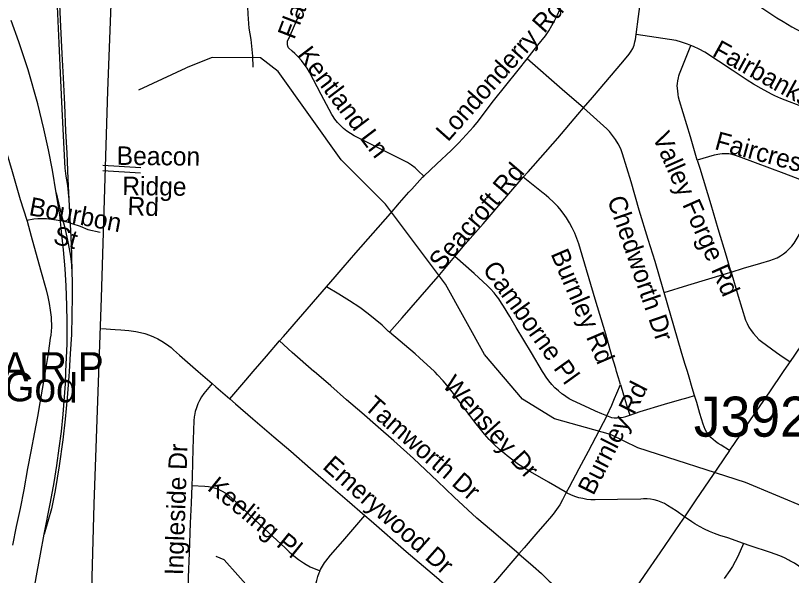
# Model space of a CAD drawing. Extents: x 1383679 to 1536984, y 460658 to 651027.
# Drawn here: x 1438807 to 1442815, y 516014 to 518903 of the extents above; entities that cross this region are included whole.
import ezdxf

# ---------------------------------------------------------------- set-up
doc = ezdxf.new("R2010")
doc.units = 0
for name, color, linetype in [('Exist Cultural Church with Cemetery Label', 7, 'Continuous'), ('Exist Hydrographic Creek Single Shore', 7, 'Continuous'), ('Exist Railroad Mainline', 7, 'Continuous'), ('Exist Railroad Spur', 7, 'Continuous'), ('Exist Road Non-System Structure Non-Sys Other Number Label', 7, 'Continuous'), ('Exist Road Non-System Type 51', 7, 'Continuous'), ('Exist Road Non-System Type 51 Label', 7, 'Continuous'), ('Exist Road Secondary Type 51 Attributed', 7, 'Continuous')]:
    doc.layers.add(name, color=color, linetype=linetype)

msp = doc.modelspace()

# ---------------------------------------------------------------- linework, layer by layer
at = {"layer": 'Exist Hydrographic Creek Single Shore'}
msp.add_line((1439444.4, 518519.8), (1439688.5, 518633), dxfattribs=at)
for points in [[(1441590.4, 516822.3), (1441425.4, 516924.1), (1441229.4, 517154.5), (1441027.4, 517516.4), (1440718.4, 517929.6), (1440489.5, 518157.4), (1440164.5, 518613.6), (1440073.4, 518684.4), (1439823.5, 518686.1), (1439688.5, 518633)], [(1444903.4, 515186.7), (1444838.4, 515286.4), (1444680.4, 515296.2), (1444581.4, 515340.9), (1444583.4, 515449.1), (1444635.4, 515549.9), (1444637.5, 515648.3), (1444481.4, 515802.4), (1444400.4, 515968.2), (1444139.4, 516226.1), (1443988.5, 516225.9), (1443587.4, 516158.4), (1443269.5, 516082.8), (1442890.4, 516362.9), (1442576.4, 516493.9), (1442021.4, 516672.4), (1441880.4, 516741), (1441590.4, 516822.3)], [(1441948.4, 511353.1), (1441810.4, 511523.4), (1441637.4, 511618.8), (1441563.4, 511695.8), (1441507.4, 511828.1), (1441318.4, 511973.1), (1440877.4, 512031.2), (1440726.4, 511991.5), (1440650.4, 511904.5), (1440566.5, 511870), (1440225.5, 511926.2), (1440193.4, 512002.3), (1440156.5, 512712), (1440071.5, 513081.4), (1440075.5, 513764), (1440148.5, 514113.8), (1440161.4, 514369.5), (1440299.4, 514619.5), (1440297.4, 515404), (1440226.4, 515638.5), (1440097.4, 515857.8), (1439884.5, 516095.1), (1439843.5, 516112.3)]]:
    msp.add_lwpolyline(points, dxfattribs=at)
at = {"layer": 'Exist Railroad Mainline'}
for points in [[(1438953.9, 520613.3), (1438958.2, 520528.9), (1438966.4, 520351.3), (1438973.2, 520213.4), (1438978.7, 520109.8), (1438985.7, 519959.4), (1438994.5, 519778.8), (1439002.3, 519622), (1439009.9, 519458.9), (1439016.7, 519317.8), (1439025.3, 519156.2), (1439032.8, 518997.8), (1439039.8, 518845.6), (1439046.7, 518705.5), (1439052.7, 518581.3), (1439059.6, 518443.3), (1439066.4, 518306.8), (1439072, 518192.3), (1439078.4, 518060.6), (1439082.9, 517954.2)], [(1439018.2, 517988.5), (1438998.7, 518104.8), (1438978.3, 518209.5), (1438954.2, 518317.8), (1438922.1, 518446.6), (1438872.3, 518622), (1438825.2, 518766.8), (1438785.7, 518877.6)], [(1438955.9, 516226.9), (1438987.6, 516391.9), (1439006.3, 516493.8), (1439021.1, 516582), (1439033.6, 516669.9), (1439044.2, 516757.3), (1439053.5, 516845.9), (1439060.8, 516935.1), (1439065, 517002.1), (1439067.9, 517066), (1439074.3, 517209.4), (1439074.4, 517322.5), (1439072.2, 517406.1), (1439068.8, 517508), (1439063.1, 517596.7), (1439055.2, 517693.3), (1439047.3, 517772.1), (1439035.5, 517875), (1439018.2, 517988.5)], [(1439082.9, 517954.2), (1439086.7, 517886.2), (1439093.4, 517760.8), (1439096.6, 517670.5), (1439098.5, 517573.9)], [(1439098.5, 517573.9), (1439099.2, 517534), (1439099.8, 517456.5), (1439098.3, 517352.7), (1439096.4, 517257.1), (1439090.3, 517156.6), (1439084.8, 517066), (1439083.3, 517041.7), (1439074.9, 516930.9), (1439064.1, 516820.2), (1439052.3, 516713.5), (1439033.1, 516578.7), (1439012.2, 516451.7), (1438992.7, 516358.2), (1438955.9, 516226.9)], [(1438806.5, 515441.7), (1438835.3, 515591.3), (1438864.9, 515745.6), (1438894.4, 515896.9), (1438919.7, 516031.5), (1438936.5, 516123.5), (1438955.9, 516226.9)]]:
    msp.add_lwpolyline(points, dxfattribs=at)
at = {"layer": 'Exist Railroad Spur'}
for points in [[(1438973.2, 520213.4), (1438972, 520135.2), (1438969.4, 520084.6), (1438968.7, 520044.5), (1438972.3, 519962.3), (1438981.2, 519787.6), (1438988.5, 519627.4), (1438998.6, 519426.4), (1439006, 519272.8), (1439014.8, 519103.5), (1439022.2, 518948.8), (1439031.2, 518759.8), (1439039.8, 518567.9), (1439046.8, 518420.8), (1439054.5, 518247.5), (1439062.7, 518115.8), (1439067.5, 518074.4), (1439075.5, 518026.3), (1439082.9, 517954.2)], [(1439018.2, 517988.5), (1439041.2, 517884.7), (1439061.6, 517807.4), (1439079.4, 517727.2), (1439090.7, 517660.6), (1439096.6, 517616.4), (1439098.5, 517573.9)]]:
    msp.add_lwpolyline(points, dxfattribs=at)
at = {"layer": 'Exist Road Non-System Type 51'}
for p, q in [((1439258.7, 518130.4), (1439454.8, 518118.2)), ((1439258.7, 518102.7), (1439453.5, 518091.1)), ((1442501.4, 517578.4), (1442502.8, 517578.8)), ((1439250.8, 517288.8), (1439321.3, 517283.5))]:
    msp.add_line(p, q, dxfattribs=at)
for points in [[(1440137.9, 519916.4), (1440080, 519775.5), (1440076.4, 519767.1), (1440073.7, 519758.4), (1440071.9, 519746.4), (1440069.9, 519699), (1440076, 519246.5), (1440071.9, 519217.6), (1440067.6, 519192.8), (1440061.5, 519161.7), (1440049.1, 519124.7), (1440036.7, 519089.5), (1440026.3, 519054.3), (1440018.2, 519025.4), (1440007.8, 518984.2), (1440005.8, 518946.9), (1440007.8, 518909.7), (1440011.9, 518837.5), (1440022.3, 518779.6), (1440030.6, 518692.7), (1440032.6, 518637)], [(1441449.3, 518678.6), (1441474.2, 518709.7), (1441505.4, 518749.4), (1441544.2, 518798.4), (1441561.6, 518824.4), (1441577.6, 518851.2), (1441592.3, 518878.8), (1441605.6, 518907.1), (1441618, 518934.4), (1441628.9, 518962.3), (1441638.3, 518990.7), (1441646.2, 519019.5), (1441651.6, 519043.6), (1441723.9, 519440.5)], [(1442012.3, 518804.2), (1442024.8, 518897.9), (1442060.2, 519169), (1442082.5, 519317.6)], [(1442567.8, 519004.8), (1442609.1, 518977.6), (1442738.8, 518891), (1442771.1, 518871.2), (1442817.1, 518844.5), (1442863.9, 518819.2), (1442911.4, 518795.2), (1443060.6, 518739.7), (1443201.1, 518685.2)], [(1438625.3, 518927.9), (1438622.9, 518910.7), (1438620.2, 518883.9), (1438609.7, 518816.6), (1438607.2, 518797.9), (1438606.2, 518779.1), (1438606.8, 518760.2), (1438609, 518741.5), (1438612.7, 518723), (1438614.4, 518716.5), (1438644.2, 518608.3), (1438676.2, 518498.8), (1438709.5, 518378.8), (1438740.6, 518267.3), (1438789.4, 518098), (1438831.6, 517954.4), (1438865.2, 517846.9)], [(1440915.5, 518073.9), (1440887.6, 518102), (1440870.4, 518116.9), (1440852.5, 518130.4), (1440841.7, 518137.6), (1440831.5, 518144.2), (1440762.2, 518179.7), (1440645.3, 518237.4), (1440556.1, 518282.3), (1440537.1, 518293.6), (1440519, 518306.2), (1440501.9, 518320.1), (1440485.8, 518335.1), (1440470.8, 518351.3), (1440457.1, 518368.5), (1440444.5, 518386.6), (1440440.8, 518392.6), (1440386, 518495.4), (1440325.4, 518610.4), (1440312.7, 518631.5), (1440298.8, 518651.8), (1440283.6, 518671.1), (1440267.1, 518689.4), (1440249.6, 518706.7), (1440236.6, 518718.1), (1440216.6, 518735.7), (1440213.3, 518743.9), (1440211.6, 518752.5), (1440211.3, 518761.3), (1440212.7, 518770), (1440215.6, 518778.3), (1440219.9, 518786), (1440221.3, 518787.9), (1440275.7, 518914.6)], [(1441740.1, 518426.1), (1441786.6, 518479.8), (1441943.7, 518663.7), (1441977, 518703.7), (1441987.2, 518718.4), (1441995.3, 518733.5), (1442001.4, 518750.2), (1442006.4, 518767.1), (1442008.9, 518778.7), (1442012.3, 518804.2)], [(1442294.4, 518747.9), (1442277.7, 518754.7), (1442246.8, 518765.4), (1442219.2, 518773.7), (1442012.3, 518804.2)], [(1442327.9, 518157.3), (1442292.5, 518276.4), (1442236.6, 518462.8), (1442231.8, 518482), (1442228.6, 518494.5), (1442226.9, 518515.1), (1442225, 518539.8), (1442226, 518552.1), (1442227.6, 518565.4), (1442230.4, 518581.2), (1442233.2, 518591.9), (1442235.4, 518601.4), (1442294.4, 518747.9)], [(1443080.5, 518351.3), (1442999.5, 518382.5), (1442885.9, 518425.7), (1442759.9, 518474.5), (1442729.4, 518488.5), (1442711.6, 518497.6), (1442657.4, 518526.1), (1442619.2, 518548.1), (1442586.1, 518568.8), (1442507.7, 518621), (1442367, 518713.6), (1442337.9, 518728.7), (1442308.1, 518742.4), (1442294.4, 518747.9)], [(1440915.5, 518073.9), (1440983, 518136.8), (1441057.7, 518205.7), (1441097.1, 518245.8), (1441135.3, 518287), (1441172.4, 518329.3), (1441191, 518351.4), (1441276.6, 518461.9), (1441403.7, 518621.6), (1441449.3, 518678.6)], [(1441740.1, 518426.1), (1441630.4, 518520.9), (1441449.3, 518678.6)], [(1441429.8, 518068.6), (1441454, 518096.5), (1441607.2, 518270.4), (1441711, 518392.5), (1441740.1, 518426.1)], [(1442157.4, 517473.3), (1442152.2, 517491.3), (1442110.2, 517632.9), (1442074.8, 517746.5), (1442028.8, 517898.1), (1441986, 518044.9), (1441942.7, 518189.6), (1441932.8, 518214.6), (1441918.9, 518240.7), (1441905.5, 518262.6), (1441890.7, 518283.6), (1441874.8, 518303.8), (1441861.7, 518318.5), (1441740.1, 518426.1)], [(1442975.3, 518011.9), (1442776.3, 518087.2), (1442629.3, 518142), (1442540.4, 518175.5), (1442524.8, 518181.2), (1442507.7, 518185.8), (1442490.8, 518188.6), (1442473.7, 518189.9), (1442456.6, 518189.6), (1442444.3, 518188.3), (1442414.9, 518181.5), (1442327.9, 518157.3)], [(1442327.9, 518157.3), (1442341.1, 518115), (1442397.8, 517928.6), (1442434.5, 517804.6), (1442476.4, 517662.9), (1442501.4, 517578.4)], [(1440413.6, 517503.2), (1440457.8, 517554), (1440499.2, 517602.9), (1440565.2, 517678.8), (1440744.2, 517881.2), (1440791.2, 517936.8), (1440839.4, 517991.3), (1440853.7, 518007.1), (1440909.1, 518068), (1440915.5, 518073.9)], [(1441076.2, 517658.9), (1441130.1, 517722.7), (1441221.8, 517827.9), (1441345.4, 517971.3), (1441429.8, 518068.6)], [(1441931.4, 516999), (1441921, 517033.9), (1441911.3, 517066), (1441906.7, 517081), (1441887.3, 517147.1), (1441855.2, 517258.9), (1441800.9, 517439.2), (1441724.5, 517695.8), (1441716.2, 517724.4), (1441706.3, 517752.4), (1441695, 517779.9), (1441682.2, 517806.8), (1441668, 517832.9), (1441652.5, 517858.2), (1441635.6, 517882.7), (1441617.5, 517906.3), (1441608.7, 517916.8), (1441585.9, 517939.8), (1441562.1, 517961.6), (1441537.2, 517982.1), (1441532.1, 517986.1), (1441429.8, 518068.6)], [(1442502.8, 517578.8), (1442567.4, 517599.1), (1442656.5, 517624.4), (1442703.5, 517638.3), (1442722, 517645), (1442739.8, 517653.1), (1442757, 517662.7), (1442773.3, 517673.5), (1442788.7, 517685.7), (1442803.1, 517699), (1442816.4, 517713.5), (1442828.4, 517729), (1442839.2, 517745), (1442861.7, 517784), (1442883, 517822.4), (1442939.4, 517931), (1442955.7, 517964.9), (1442970.6, 517999.5), (1442975.3, 518011.9)], [(1438865.2, 517846.9), (1438866.8, 517841.7), (1438887.5, 517763.9), (1438937.1, 517589.9), (1438964.9, 517486.8), (1438973.8, 517452.2), (1438981.1, 517417.2), (1438986.9, 517382), (1438991.1, 517346.5), (1438991.3, 517344.2), (1438993.7, 517294.8), (1438990.4, 517254.1), (1438987, 517237.8), (1438976, 517159.7), (1438960.3, 517066), (1438945.8, 516974.6), (1438921.6, 516833.8), (1438906.1, 516753.9), (1438885.8, 516653.3), (1438869.9, 516565.5), (1438851.1, 516455.6), (1438831.3, 516360), (1438811.5, 516265.8), (1438791.4, 516169.5)], [(1438865.2, 517846.9), (1438901.5, 517853.4), (1438922.5, 517855.6), (1438943.5, 517856.2), (1438964.6, 517855.3), (1438968.1, 517855), (1439017.1, 517848.4), (1439038.2, 517846.1), (1439059.2, 517842.2), (1439079.8, 517836.7), (1439098.9, 517830.1), (1439140.6, 517815.2), (1439181.7, 517798.8), (1439243.9, 517785)], [(1440738.5, 517269.4), (1440803.6, 517342.9), (1440990.1, 517557.1), (1441076.2, 517658.9)], [(1441860.2, 516838.2), (1441835.2, 516847.4), (1441802.4, 516861), (1441769.9, 516876.3), (1441684.5, 516915.8), (1441666.1, 516925.9), (1441648.5, 516937.2), (1441631.3, 516950.1), (1441629, 516951.8), (1441610.6, 516966.7), (1441593.3, 516982.5), (1441577.1, 516999.5), (1441562, 517017.5), (1441548.1, 517036.4), (1441535.4, 517056.3), (1441529.6, 517066), (1441472.5, 517161.9), (1441392.9, 517293.5), (1441360.7, 517349.2), (1441328, 517402.9), (1441317.5, 517419), (1441303.9, 517440.5), (1441290, 517459.1), (1441279.7, 517471.7), (1441261.1, 517492.7), (1441245.4, 517508.8), (1441175.9, 517571.7), (1441076.2, 517658.9)], [(1442495, 516659.4), (1442516.3, 516690.4), (1442603.6, 516817.1), (1442702.8, 516961.5), (1442773.8, 517066), (1442828, 517145.9), (1442974.9, 517361.5), (1443139.6, 517600.2), (1443147.2, 517611.4)], [(1442157.4, 517473.3), (1442280.1, 517512.4), (1442479.4, 517571.5), (1442501.4, 517578.4)], [(1442502.8, 517578.8), (1442540, 517455.1), (1442576.8, 517331.7), (1442585.1, 517313), (1442594.7, 517295), (1442605.7, 517277.8), (1442618, 517261.4), (1442631.5, 517246.1), (1442646.2, 517231.9), (1442660.2, 517220.2), (1442737.2, 517165), (1442771.7, 517140.7), (1442805.7, 517118), (1442808, 517116.5)], [(1440171.3, 517224.2), (1440191.5, 517247.6), (1440390.8, 517477.1), (1440413.6, 517503.2)], [(1440738.5, 517269.4), (1440734.3, 517273), (1440700.2, 517304.5), (1440665.1, 517334.7), (1440629, 517363.8), (1440585.3, 517396.4), (1440532, 517431.3), (1440477.9, 517465), (1440413.6, 517503.2)], [(1442314.4, 516941.6), (1442302.2, 516981.3), (1442285.9, 517037), (1442277.2, 517066), (1442264.6, 517107.8), (1442244.7, 517171.6), (1442191.2, 517355), (1442157.4, 517473.3)], [(1439321.3, 517283.5), (1439352, 517281.5), (1439392.6, 517277.7), (1439429.3, 517272.8), (1439452.8, 517268.2), (1439475.9, 517262.1), (1439498.6, 517254.4), (1439520.7, 517245.3), (1439542.1, 517234.7), (1439562.9, 517222.8), (1439587.3, 517206.6), (1439610.8, 517189.2), (1439623.5, 517178.8), (1439654.7, 517150.2), (1439750.5, 517066), (1439750.7, 517065.8), (1439822.3, 517004.1)], [(1441651.8, 516441.2), (1441645, 516445), (1441559.3, 516494.9), (1441466.8, 516547.9), (1441435.4, 516566.7), (1441404.9, 516586.8), (1441375.4, 516608.1), (1441346.7, 516630.8), (1441335, 516640.6), (1441306.8, 516664.5), (1441279.9, 516689.4), (1441254.1, 516715.5), (1441229.4, 516742.6), (1441208, 516768.1), (1441179.8, 516804.8), (1441081.7, 516935.7), (1441069.7, 516952.6), (1441043.3, 516986.1), (1441015.8, 517018.4), (1440987.1, 517049.7), (1440973.7, 517063.6), (1440971, 517066), (1440892.8, 517136.9), (1440870.8, 517156.5), (1440738.5, 517269.4)], [(1439913.8, 516924.7), (1439996.6, 517021.4), (1440034.9, 517066), (1440103.4, 517145.6), (1440171.3, 517224.2)], [(1441407.2, 516125.2), (1441264.9, 516246.2), (1441189.3, 516309.5), (1441072.3, 516417.1), (1440985.8, 516499.8), (1440863.1, 516617.1), (1440761.1, 516708.7), (1440680.3, 516779.3), (1440595.3, 516852.4), (1440517.5, 516919.8), (1440435, 516991.5), (1440349.2, 517066), (1440348.1, 517066.9), (1440235.8, 517163.9), (1440171.3, 517224.2)], [(1439822.3, 517004.1), (1439779.8, 516952.1), (1439768, 516935.1), (1439757.7, 516917.3), (1439748.8, 516898.6), (1439741.4, 516879.3), (1439735.6, 516859.5), (1439731.5, 516839.4), (1439730.5, 516833.1), (1439728.2, 516810.8), (1439723, 516667.6), (1439718.9, 516522.8), (1439717.2, 516478.6)], [(1439822.3, 517004.1), (1439841.5, 516987.6), (1439913.8, 516924.7)], [(1441860.2, 516838.2), (1441886.5, 516892.9), (1441901.1, 516926.2), (1441913.3, 516954.9), (1441931.4, 516999)], [(1441931.4, 516999), (1441947.1, 516945.9), (1441962.1, 516894.7), (1441979.2, 516841)], [(1439913.8, 516924.7), (1439942.7, 516899.6), (1440032.7, 516822.1), (1440141.1, 516729.4), (1440228.8, 516654.4), (1440331, 516565.4), (1440436.5, 516474.1), (1440519.7, 516402.8), (1440611.3, 516323.4)], [(1441979.2, 516841), (1442032.7, 516859), (1442158.5, 516897), (1442235.4, 516920), (1442280.3, 516932.9), (1442314.4, 516941.6)], [(1442495, 516659.4), (1442450.6, 516686.7), (1442435.7, 516695), (1442422.1, 516704.3), (1442409.4, 516714.7), (1442397.6, 516726.3), (1442387, 516738.8), (1442377.5, 516752.3), (1442369.5, 516766.1), (1442362.8, 516780.6), (1442357.9, 516794.5), (1442341.2, 516850.2), (1442325.4, 516905.6), (1442314.4, 516941.6)], [(1441860.2, 516838.2), (1441764.1, 516653.8), (1441716.5, 516564.6), (1441666.6, 516469.6), (1441651.8, 516441.2)], [(1441860.2, 516838.2), (1441868.7, 516835.1), (1441885, 516829.7), (1441899.5, 516827.8), (1441914.6, 516827.3), (1441929.7, 516828.2), (1441944.7, 516830.6), (1441959.6, 516834.5), (1441964.8, 516836.2), (1441979.2, 516841)], [(1442495, 516659.4), (1442431.7, 516566.9), (1442321.4, 516404.5), (1442261.8, 516317)], [(1439717.2, 516478.6), (1439713.7, 516387.3), (1439710, 516283), (1439704.5, 516131.2), (1439699.6, 516003.9), (1439698.2, 515957.3), (1439696.9, 515922.4), (1439694.6, 515893), (1439691.8, 515865.9), (1439687.9, 515841.8), (1439683.3, 515813.2)], [(1439717.2, 516478.6), (1439785.4, 516475.4), (1439803.9, 516473.1), (1439822.1, 516469.3), (1439840, 516464), (1439857.4, 516457.3), (1439874.2, 516449.2), (1439890.3, 516439.9), (1439905.8, 516429.1), (1439907.2, 516428), (1439969.1, 516371.5), (1440073.4, 516273.8), (1440199.1, 516155.9), (1440221.1, 516135.1), (1440244.5, 516115.2), (1440268.8, 516096.6), (1440294.1, 516079.4), (1440308.7, 516070.2), (1440328.9, 516059.2), (1440349.7, 516049.6), (1440380, 516037.8)], [(1441651.8, 516441.2), (1441632.6, 516404.1), (1441617.6, 516378.8), (1441601.4, 516354.4), (1441583.7, 516330.9), (1441564.9, 516308.4), (1441552.2, 516294.6), (1441494.4, 516226.8), (1441433.7, 516155.7), (1441407.2, 516125.2)], [(1442261.8, 516317), (1442218.8, 516347), (1442175.1, 516375.3), (1442159, 516384.7), (1442141.9, 516392.7), (1442124.2, 516399.3), (1442105.9, 516404.2), (1442087.3, 516407.5), (1442068.5, 516409.1), (1442049.7, 516409.1), (1442035.8, 516408), (1441916.9, 516406.2), (1441800.3, 516404), (1441778.8, 516404.5), (1441757.5, 516406.6), (1441736.4, 516410.1), (1441715.6, 516415.1), (1441695.2, 516421.6), (1441675.3, 516429.6), (1441656, 516438.9), (1441651.8, 516441.2)], [(1440380, 516037.8), (1440383.2, 516044.7), (1440392.7, 516062), (1440403.7, 516078.7), (1440410.4, 516087.8), (1440434.2, 516117.8), (1440498, 516190.5), (1440519.1, 516214.1), (1440611.3, 516323.4)], [(1440611.3, 516323.4), (1440643.3, 516295.6), (1440825, 516138.3), (1440980.7, 516004.6), (1441083.7, 515915.2), (1441164.2, 515843)], [(1442261.8, 516317), (1442237.9, 516281.9), (1442133.9, 516130.9), (1442054.1, 516013.6), (1441933.1, 515838.3), (1441906.1, 515801.4), (1441877.8, 515765.3), (1441848.2, 515730.3), (1441821.9, 515701.1)], [(1442566.4, 516178.7), (1442485, 516207.6), (1442444.3, 516220.7), (1442417.2, 516229.8), (1442390.7, 516240.4), (1442364.7, 516252.4), (1442339.5, 516265.7), (1442315, 516280.5), (1442299.2, 516291), (1442261.8, 516317)], [(1442566.4, 516178.7), (1442537.7, 516112.4), (1442524.5, 516086), (1442509.8, 516060.4), (1442496.1, 516039), (1442467.4, 515997.7)], [(1443060.9, 515861.2), (1443011.1, 515914.1), (1442937.1, 515990.9), (1442917.9, 516010.4), (1442897.3, 516029), (1442875.7, 516046.3), (1442853.1, 516062.3), (1442829.6, 516077), (1442805.4, 516090.2), (1442801.3, 516092.3), (1442778.7, 516104.2), (1442755.1, 516115), (1442730.8, 516124.2), (1442706.4, 516131.7), (1442601.5, 516166.3), (1442566.4, 516178.7)], [(1441407.2, 516125.2), (1441365.3, 516076.9), (1441295.8, 515996.3), (1441208.1, 515894.9), (1441164.2, 515843)], [(1441407.2, 516125.2), (1441480.6, 516062), (1441522.8, 516023.6), (1441563.9, 515984.1), (1441571.3, 515976.8), (1441638.8, 515904.5), (1441705.4, 515830.9), (1441706, 515830.2), (1441744.1, 515788.2), (1441821.9, 515701.1)], [(1440360.1, 515874.6), (1440357.2, 515908.4), (1440355.5, 515925.8), (1440355.4, 515942.7), (1440356.7, 515959.5), (1440359.5, 515976.2), (1440362.6, 515988.7), (1440368.1, 516008.1), (1440374.9, 516026.7), (1440380, 516037.8)]]:
    msp.add_lwpolyline(points, dxfattribs=at)
at = {"layer": 'Exist Road Secondary Type 51 Attributed'}
msp.add_lwpolyline([(1439064.4, 512144.3), (1439101.9, 513197.2), (1439137.2, 514270.9), (1439185, 515313.4), (1439214, 516380.9), (1439251.5, 517446.3), (1439284.7, 518513.7), (1439326.3, 519587.4), (1439355.4, 520654.9), (1439392.8, 521699.5), (1439432.2, 522781.4)], dxfattribs=at)

# ---------------------------------------------------------------- texts
at = {"layer": 'Exist Cultural Church with Cemetery Label'}
for s, rotation, p in [('Ebenezer A R P ', 0, (1437824.8, 517015.9)), ('Church of God ', 358.697, (1437822.9, 516935.3))]:
    msp.add_text(s, height=150, rotation=rotation, dxfattribs=at).set_placement(p)
at = {"layer": 'Exist Road Non-System Structure Non-Sys Other Number Label'}
msp.add_text('J392', height=206.69, dxfattribs=at).set_placement((1442310.1, 516729.9))
at = {"layer": 'Exist Road Non-System Type 51 Label'}
for s, rotation, p in [('Flagstaff Dr', 68.8387, (1440246.6, 518774.9)), ('Londonderry Rd', 48.3668, (1441040.3, 518247.4)), ('Fairbanks Dr', 331.0798, (1442400, 518697.3)), ('Kentland Ln', 307.208, (1440257.2, 518698.7)), ('Valley Forge Rd', 293.8469, (1442095.2, 518277.3)), ('Faircrest Dr', 344.8467, (1442412.9, 518214.4)), ('Beacon', 359.3851, (1439329.6, 518132.7)), ('Seacroft Rd', 49.5635, (1441006.5, 517581.4)), ('Ridge', 359.2782, (1439358.1, 517976.8)), ('Bourbon', 349.2666, (1438872.6, 517873.9)), ('Rd', 357.9148, (1439384.3, 517873.5)), ('Chedworth Dr', 289.0684, (1441862, 517954)), ('St', 345.0693, (1438996.7, 517728)), ('Burnley Rd', 293.0699, (1441569.6, 517673.6)), ('Camborne Pl', 305.6784, (1441215.6, 517593.5)), ('Wensley Dr', 312.0488, (1441007.8, 516993.6)), ('Burnley Rd', 63.2074, (1441791.5, 516422.4)), ('Tamworth Dr', 318.8716, (1440602.5, 516877.2)), ('Ingleside Dr', 88.0248, (1439672.6, 516014.1)), ('Emerywood Dr', 318.4836, (1440387.9, 516569.2)), ('Keeling Pl', 320.8871, (1439793.2, 516457.8))]:
    msp.add_text(s, height=95, rotation=rotation, dxfattribs=at).set_placement(p)

doc.saveas('drawing.dxf')
